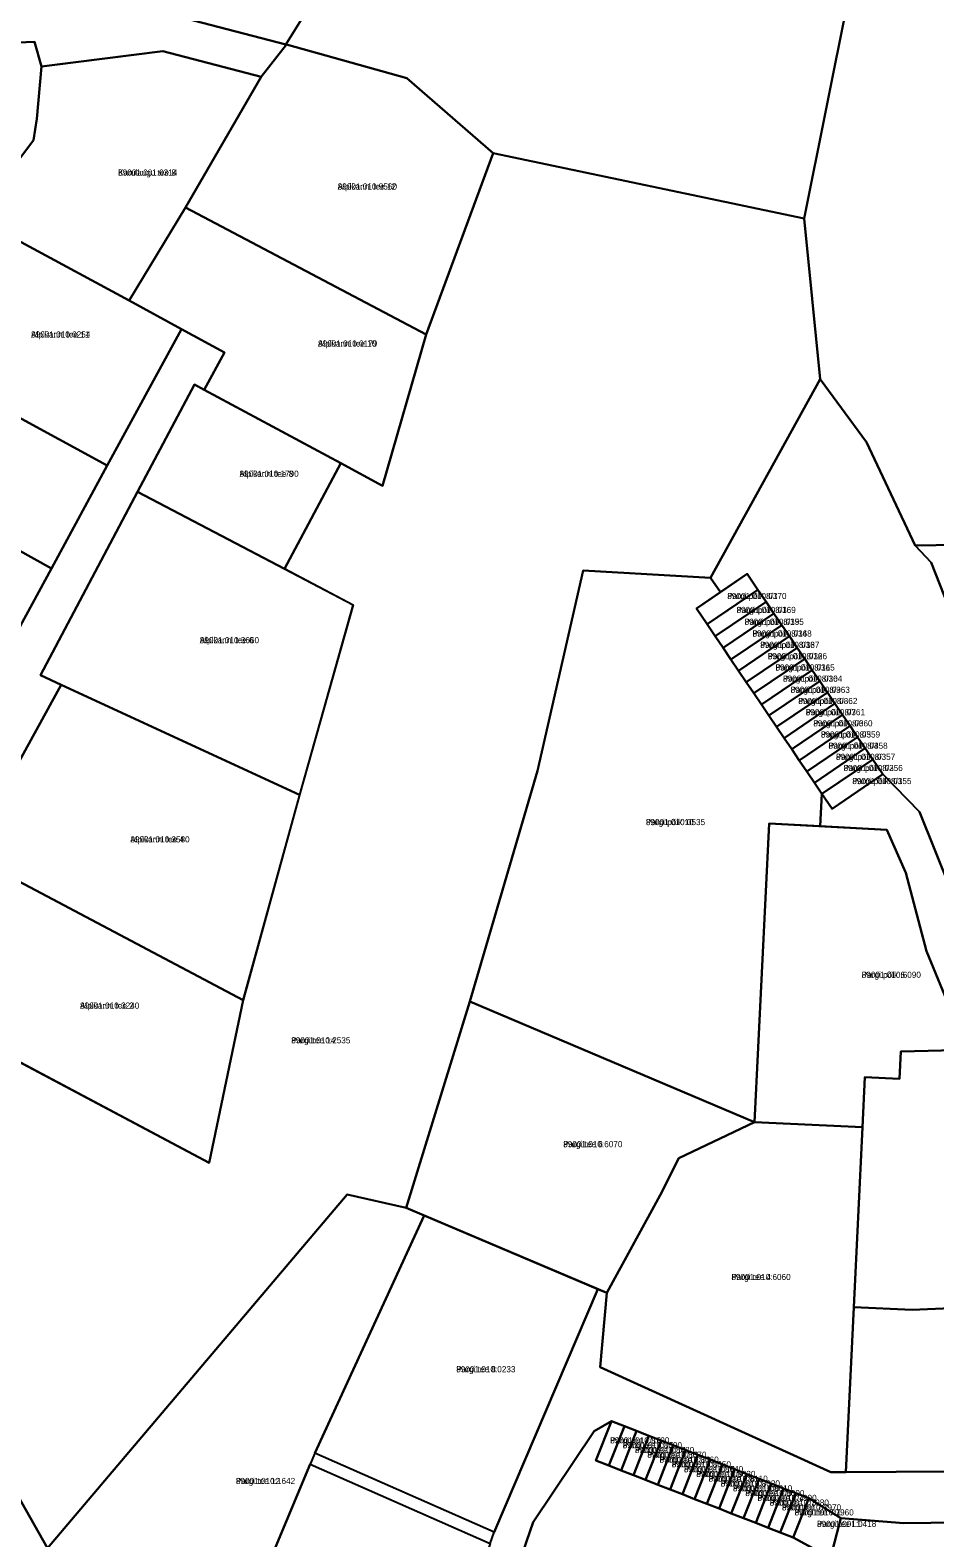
# Model space of a CAD drawing. Extents: x 526849 to 562296, y 6591741 to 6618546.
# Drawn here: x 547218.3 to 547439.8, y 6596402.5 to 6596771.5 of the extents above; entities that cross this region are included whole.
import ezdxf

# ---------------------------------------------------------------- set-up
doc = ezdxf.new("R2010")
doc.units = 0
for name, color, linetype in [('L_AADRESS', 7, 'Continuous'), ('PIIR', 7, 'Continuous'), ('TUNNUS', 7, 'Continuous')]:
    doc.layers.add(name, color=color, linetype=linetype)

msp = doc.modelspace()

# ---------------------------------------------------------------- linework, layer by layer
at = {"layer": 'PIIR'}
for points in [[(547291.8, 6596846.76), (547321.77, 6596833.76), (547280.96, 6596768.02), (547256.48, 6596774.41), (547263.81, 6596780.83), (547286.8, 6596826.57)], [(547321.77, 6596833.76), (547420.9, 6596790.79), (547418.57, 6596779.21), (547407.78, 6596725.43), (547331.64, 6596741.42), (547310.54, 6596759.78), (547281.06, 6596767.99), (547280.96, 6596768.02)], [(547418.57, 6596779.21), (547468.07, 6596781.16), (547469.45, 6596781.21), (547478.8, 6596647.35), (547455.6, 6596645.7), (547434.97, 6596645.38), (547423.06, 6596670.65), (547411.71, 6596686.07), (547407.78, 6596725.43)], [(547165.31, 6596759.28), (547207.75, 6596768.33), (547215.28, 6596768.54), (547219.38, 6596768.66), (547221.14, 6596762.67), (547219.94, 6596749.86), (547219.13, 6596744.63), (547204.87, 6596725.62), (547200.62, 6596727.66), (547160.53, 6596750.27)], [(547219.94, 6596749.86), (547221.14, 6596762.67), (547223.71, 6596763), (547250.81, 6596766.42), (547274.85, 6596760.13), (547256.37, 6596728.15), (547242.55, 6596705.37), (547210.88, 6596722.39), (547204.87, 6596725.62), (547219.13, 6596744.63)], [(547281.06, 6596767.99), (547310.54, 6596759.78), (547331.64, 6596741.42), (547315.27, 6596697.05), (547256.37, 6596728.15), (547274.85, 6596760.13)], [(547331.64, 6596741.42), (547407.78, 6596725.43), (547411.71, 6596686.07), (547384.86, 6596637.5), (547353.74, 6596639.24), (547342.52, 6596590.2), (547325.97, 6596533.76), (547310.38, 6596483.25), (547295.96, 6596486.54), (547222.61, 6596399.92), (547184.73, 6596466.78), (547152.75, 6596505.65), (547170.93, 6596524.5), (547178.36, 6596518.85), (547185.58, 6596528.42), (547189.1, 6596533.06), (547262.13, 6596494.24), (547270.47, 6596534.11), (547284.34, 6596584.38), (547297.37, 6596630.81), (547280.61, 6596639.69), (547294.38, 6596665.52), (547304.56, 6596660.01), (547315.27, 6596697.05)], [(547184.09, 6596693.8), (547181.91, 6596695.01), (547187.49, 6596702.43), (547182.94, 6596704.73), (547200.62, 6596727.66), (547204.87, 6596725.62), (547210.88, 6596722.39), (547242.55, 6596705.37), (547255.38, 6596698.36), (547237.2, 6596664.95), (547189.8, 6596690.72)], [(547315.27, 6596697.05), (547304.56, 6596660.01), (547294.38, 6596665.52), (547260.92, 6596683.48), (547265.89, 6596692.62), (547255.38, 6596698.36), (547242.55, 6596705.37), (547256.37, 6596728.15)], [(547141.45, 6596517.91), (547170.98, 6596549.56), (547176.1, 6596557.9), (547191.03, 6596585.61), (547206.58, 6596614.49), (547209.07, 6596613.2), (547223.59, 6596639.73), (547237.2, 6596664.95), (547255.38, 6596698.36), (547265.89, 6596692.62), (547260.92, 6596683.48), (547258.55, 6596684.78), (547244.58, 6596658.55), (547220.84, 6596613.65), (547225.89, 6596611.32), (547203.04, 6596569.78), (547183.99, 6596535.77), (547189.1, 6596533.06), (547185.58, 6596528.42), (547178.14, 6596534.06), (547170.93, 6596524.5), (547152.75, 6596505.65)], [(547181.91, 6596695.01), (547184.09, 6596693.8), (547189.8, 6596690.72), (547237.2, 6596664.95), (547223.59, 6596639.73), (547174.05, 6596667.33), (547167.06, 6596671.2), (547164.92, 6596672.42)], [(547294.38, 6596665.52), (547280.61, 6596639.64), (547244.58, 6596658.55), (547258.55, 6596684.78), (547260.92, 6596683.48)], [(547164.92, 6596672.42), (547167.06, 6596671.2), (547174.05, 6596667.33), (547223.59, 6596639.73), (547209.07, 6596613.2), (547206.58, 6596614.49), (547154.77, 6596641.74), (547145.75, 6596646.48), (547163.69, 6596670.76)], [(547220.84, 6596613.65), (547244.58, 6596658.55), (547280.61, 6596639.64), (547297.38, 6596630.84), (547284.3, 6596584.39), (547225.89, 6596611.32)], [(547455.6, 6596645.7), (547478.8, 6596647.35), (547497.36, 6596648.66), (547512.34, 6596649.72), (547530.64, 6596651), (547542.17, 6596651.85), (547543.97, 6596624.22), (547448.57, 6596616.59), (547438.89, 6596641.24), (547434.97, 6596645.38)], [(547384.86, 6596637.5), (547387.3, 6596633.96), (547381.44, 6596629.96), (547384.04, 6596626.12), (547386.02, 6596623.19), (547387.97, 6596620.3), (547389.89, 6596617.47), (547391.74, 6596614.74), (547393.63, 6596611.95), (547395.49, 6596609.21), (547397.34, 6596606.47), (547399.18, 6596603.74), (547401.05, 6596600.99), (547402.9, 6596598.26), (547404.75, 6596595.53), (547406.6, 6596592.79), (547408.45, 6596590.06), (547410.3, 6596587.33), (547412.15, 6596584.59), (547411.72, 6596576.69), (547399.21, 6596577.35), (547395.64, 6596504.22), (547325.97, 6596533.76), (547342.52, 6596590.2), (547353.74, 6596639.24)], [(547381.44, 6596629.96), (547393.85, 6596638.43), (547396.49, 6596634.54), (547384.04, 6596626.12)], [(547396.49, 6596634.54), (547398.47, 6596631.62), (547386.02, 6596623.19), (547384.04, 6596626.12)], [(547398.47, 6596631.62), (547400.42, 6596628.73), (547387.97, 6596620.3), (547386.02, 6596623.19)], [(547387.97, 6596620.3), (547400.42, 6596628.73), (547402.34, 6596625.9), (547389.89, 6596617.47)], [(547389.89, 6596617.47), (547402.34, 6596625.9), (547404.19, 6596623.16), (547391.74, 6596614.74)], [(547391.74, 6596614.74), (547404.19, 6596623.16), (547406.08, 6596620.37), (547393.63, 6596611.95)], [(547406.08, 6596620.37), (547407.94, 6596617.63), (547395.49, 6596609.21), (547393.63, 6596611.95)], [(547395.49, 6596609.21), (547407.94, 6596617.63), (547409.79, 6596614.9), (547397.34, 6596606.47)], [(547225.89, 6596611.32), (547284.3, 6596584.39), (547270.48, 6596534.11), (547203.04, 6596569.78)], [(547397.34, 6596606.47), (547409.79, 6596614.9), (547411.64, 6596612.17), (547399.18, 6596603.74)], [(547399.18, 6596603.74), (547411.64, 6596612.17), (547413.5, 6596609.42), (547401.05, 6596600.99)], [(547401.05, 6596600.99), (547413.5, 6596609.42), (547415.35, 6596606.69), (547402.9, 6596598.26)], [(547415.35, 6596606.69), (547417.2, 6596603.96), (547404.75, 6596595.53), (547402.9, 6596598.26)], [(547404.75, 6596595.53), (547417.2, 6596603.96), (547419.05, 6596601.22), (547406.6, 6596592.79)], [(547406.6, 6596592.79), (547419.05, 6596601.22), (547420.9, 6596598.49), (547408.45, 6596590.06)], [(547408.45, 6596590.06), (547420.9, 6596598.49), (547422.75, 6596595.76), (547410.3, 6596587.33)], [(547422.75, 6596595.76), (547424.6, 6596593.03), (547412.15, 6596584.59), (547410.3, 6596587.33)], [(547412.15, 6596584.59), (547424.6, 6596593.03), (547427.05, 6596589.41), (547414.63, 6596580.92)], [(547492, 6596419.05), (547490.5, 6596446.43), (547484.31, 6596459.11), (547476.68, 6596464.34), (547473.28, 6596470.09), (547459.17, 6596493.94), (547452.33, 6596512.95), (547448.13, 6596521.91), (547445.63, 6596527.09), (547437.77, 6596546.07), (547432.68, 6596565.29), (547428.06, 6596575.82), (547411.72, 6596576.69), (547412.15, 6596584.59), (547414.63, 6596580.92), (547427.05, 6596589.41), (547436.04, 6596580.18), (547459.09, 6596522.89), (547482.82, 6596479.33), (547492.23, 6596466.21), (547497.1, 6596454.59), (547500.45, 6596437.14), (547502.47, 6596419.26)], [(547399.21, 6596577.35), (547428.06, 6596575.82), (547432.68, 6596565.29), (547437.77, 6596546.07), (547445.63, 6596527.09), (547448.13, 6596521.91), (547431.5, 6596521.55), (547431.17, 6596514.85), (547422.7, 6596515.25), (547422.1, 6596502.97), (547395.64, 6596504.22)], [(547203.04, 6596569.78), (547270.48, 6596534.11), (547262.14, 6596494.26), (547183.99, 6596535.77)], [(547395.64, 6596504.22), (547377.1, 6596495.46), (547372.52, 6596486.37), (547359.49, 6596462.43), (547310.38, 6596483.25), (547325.97, 6596533.76)], [(547419.95, 6596458.96), (547422.1, 6596502.97), (547422.7, 6596515.25), (547431.17, 6596514.85), (547431.5, 6596521.55), (547448.13, 6596521.91), (547452.33, 6596512.95), (547459.17, 6596493.94), (547473.28, 6596470.09), (547455.65, 6596469.82), (547455.06, 6596459.19), (547434.22, 6596458.29)], [(547359.49, 6596462.43), (547372.52, 6596486.37), (547377.1, 6596495.46), (547395.64, 6596504.22), (547422.1, 6596502.97), (547419.95, 6596458.96), (547417.98, 6596418.57), (547414.36, 6596418.55), (547357.89, 6596444.24)], [(547310.38, 6596483.25), (547314.78, 6596481.38), (547287.99, 6596423.23), (547286.85, 6596420.48), (547266, 6596370.53), (547313.35, 6596350.38), (547306.81, 6596335.29), (547301.14, 6596321.58), (547296.81, 6596320), (547257.02, 6596337.46), (547252.08, 6596340.66), (547242.96, 6596353.42), (547241.45, 6596356.21), (547222.61, 6596399.92), (547295.96, 6596486.54)], [(547357.3, 6596463.36), (547331.93, 6596403.88), (547287.99, 6596423.23), (547314.78, 6596481.38)], [(547473.28, 6596470.09), (547476.68, 6596464.34), (547484.31, 6596459.11), (547490.5, 6596446.43), (547492, 6596419.05), (547417.98, 6596418.57), (547419.95, 6596458.96), (547434.22, 6596458.29), (547455.06, 6596459.19), (547455.65, 6596469.82)], [(547356.4, 6596428.57), (547360.62, 6596431.06), (547356.83, 6596421.41), (547360.01, 6596420.17), (547363, 6596419), (547366, 6596417.83), (547369, 6596416.66), (547372, 6596415.49), (547374.99, 6596414.32), (547377.99, 6596413.15), (547380.99, 6596411.98), (547383.99, 6596410.82), (547386.98, 6596409.63), (547389.98, 6596408.46), (547392.98, 6596407.29), (547395.98, 6596406.12), (547398.97, 6596404.95), (547401.97, 6596403.78), (547405.15, 6596402.54), (547414.29, 6596397.55), (547362.32, 6596292.91), (547308.75, 6596311.38), (547341.43, 6596406.32)], [(547356.83, 6596421.41), (547360.62, 6596431.06), (547363.79, 6596429.82), (547360.01, 6596420.17)], [(547360.01, 6596420.17), (547363.79, 6596429.82), (547366.79, 6596428.65), (547363, 6596419)], [(547363, 6596419), (547366.79, 6596428.65), (547369.79, 6596427.48), (547366, 6596417.83)], [(547366, 6596417.83), (547369.79, 6596427.48), (547372.79, 6596426.3), (547369, 6596416.66)], [(547369, 6596416.66), (547372.79, 6596426.3), (547375.78, 6596425.13), (547372, 6596415.49)], [(547372, 6596415.49), (547375.78, 6596425.13), (547378.78, 6596423.96), (547374.99, 6596414.32)], [(547374.99, 6596414.32), (547378.78, 6596423.96), (547381.78, 6596422.79), (547377.99, 6596413.15)], [(547286.85, 6596420.48), (547330.92, 6596401.07), (547313.35, 6596350.38), (547266, 6596370.53)], [(547377.99, 6596413.15), (547381.78, 6596422.79), (547384.78, 6596421.62), (547380.99, 6596411.98)], [(547380.99, 6596411.98), (547384.78, 6596421.62), (547387.78, 6596420.46), (547383.99, 6596410.82)], [(547383.99, 6596410.82), (547387.78, 6596420.46), (547390.77, 6596419.28), (547386.98, 6596409.63)], [(547386.98, 6596409.63), (547390.77, 6596419.28), (547393.77, 6596418.11), (547389.98, 6596408.46)], [(547389.98, 6596408.46), (547393.77, 6596418.11), (547396.77, 6596416.94), (547392.98, 6596407.29)], [(547392.98, 6596407.29), (547396.77, 6596416.94), (547399.76, 6596415.77), (547395.98, 6596406.12)], [(547395.98, 6596406.12), (547399.76, 6596415.77), (547402.76, 6596414.6), (547398.97, 6596404.95)], [(547398.97, 6596404.95), (547402.76, 6596414.6), (547405.76, 6596413.43), (547401.97, 6596403.78)], [(547408.93, 6596412.19), (547405.15, 6596402.54), (547401.97, 6596403.78), (547405.76, 6596413.43)], [(547408.93, 6596412.19), (547416.77, 6596407.3), (547414.29, 6596397.55), (547405.15, 6596402.54)], [(547416.77, 6596407.3), (547432.18, 6596406.08), (547518.58, 6596407.17), (547516.26, 6596396.32), (547519.19, 6596395.74), (547494.58, 6596323.81), (547436.55, 6596266.41), (547362.32, 6596292.91), (547414.29, 6596397.55)]]:
    msp.add_lwpolyline(points, close=True, dxfattribs=at)
for points in [[(547256.48, 6596774.41), (547280.96, 6596768.02), (547281.06, 6596767.99), (547274.85, 6596760.13), (547250.81, 6596766.42), (547221.14, 6596762.67), (547219.38, 6596768.66), (547215.28, 6596768.54), (547207.75, 6596768.33), (547165.31, 6596759.28), (547139.51, 6596752.04), (547079.14, 6596737.98), (547032.59, 6596727.14), (547023.81, 6596725.12), (546990.46, 6596717.38)], [(547459.09, 6596522.89), (547436.04, 6596580.18), (547427.05, 6596589.41), (547424.6, 6596593.03), (547422.75, 6596595.76), (547420.9, 6596598.49), (547419.05, 6596601.22), (547417.2, 6596603.96), (547415.35, 6596606.69), (547413.5, 6596609.42), (547411.64, 6596612.17), (547409.79, 6596614.9), (547407.94, 6596617.63), (547406.08, 6596620.37), (547404.19, 6596623.16), (547402.34, 6596625.9), (547400.42, 6596628.73), (547398.47, 6596631.62), (547396.49, 6596634.54), (547393.85, 6596638.43), (547387.3, 6596633.96), (547384.86, 6596637.5), (547411.71, 6596686.07), (547423.06, 6596670.65), (547434.97, 6596645.38), (547438.89, 6596641.24), (547448.57, 6596616.59)], [(546963.62, 6596641.59), (547007.29, 6596613.51), (547037.89, 6596593.65), (547050.6, 6596584.83), (547082.41, 6596562.08), (547118.02, 6596536.62), (547141.45, 6596517.91), (547152.75, 6596505.65), (547184.73, 6596466.78), (547222.61, 6596399.92)], [(547330.92, 6596401.07), (547331.93, 6596403.88), (547357.3, 6596463.36), (547359.49, 6596462.43), (547357.89, 6596444.24), (547414.36, 6596418.55), (547417.98, 6596418.57), (547492, 6596419.05)], [(547518.58, 6596407.17), (547432.18, 6596406.08), (547416.77, 6596407.3), (547408.93, 6596412.19), (547405.76, 6596413.43), (547402.76, 6596414.6), (547399.76, 6596415.77), (547396.77, 6596416.94), (547393.77, 6596418.11), (547390.77, 6596419.28), (547387.78, 6596420.46), (547384.78, 6596421.62), (547381.78, 6596422.79), (547378.78, 6596423.96), (547375.78, 6596425.13), (547372.79, 6596426.3), (547369.79, 6596427.48), (547366.79, 6596428.65), (547363.79, 6596429.82), (547360.62, 6596431.06), (547356.4, 6596428.57), (547341.43, 6596406.32), (547308.75, 6596311.38)]]:
    msp.add_lwpolyline(points, dxfattribs=at)

# ---------------------------------------------------------------- texts
at = {"layer": 'L_AADRESS'}
for s, p in [('Karulaugu tee 8', (547239.86, 6596735.93)), ('Alpikanni tee 12', (547293.63, 6596732.52)), ('Alpikanni tee 11', (547218.57, 6596696.3)), ('Alpikanni tee 10', (547288.81, 6596694.08)), ('Alpikanni tee 8', (547269.57, 6596662.21)), ('Pargi põik 8/17', (547388.99, 6596632.28)), ('Pargi põik 8/16', (547391.25, 6596628.87)), ('Pargi põik 8/15', (547393.22, 6596625.96)), ('Alpikanni tee 6', (547259.86, 6596621.47)), ('Pargi põik 8/14', (547395.16, 6596623.1)), ('Pargi põik 8/13', (547397.04, 6596620.32)), ('Pargi põik 8/12', (547398.91, 6596617.55)), ('Pargi põik 8/11', (547400.79, 6596614.79)), ('Pargi põik 8/10', (547402.64, 6596612.05)), ('Pargi põik 8/9', (547404.49, 6596609.32)), ('Pargi põik 8/8', (547406.34, 6596606.58)), ('Pargi põik 8/7', (547408.2, 6596603.84)), ('Pargi põik 8/6', (547410.05, 6596601.11)), ('Pargi põik 8/5', (547411.9, 6596598.38)), ('Pargi põik 8/4', (547413.75, 6596595.64)), ('Pargi põik 8/3', (547415.6, 6596592.91)), ('Pargi põik 8/2', (547417.45, 6596590.18)), ('Pargi põik 8/1', (547419.58, 6596586.98)), ('Pargi põik 10', (547369.06, 6596576.94)), ('Alpikanni tee 4', (547242.87, 6596572.71)), ('Pargi põik 6', (547421.89, 6596539.56)), ('Alpikanni tee 2', (547230.55, 6596532.02)), ('Pargi tee 14', (547282.23, 6596523.53)), ('Pargi tee 6', (547348.82, 6596498.1)), ('Pargi tee 4', (547390, 6596465.59)), ('Pargi tee 8', (547322.64, 6596443.01)), ('Pargi tee 7/16', (547360.31, 6596425.6)), ('Pargi tee 7/15', (547363.4, 6596424.42)), ('Pargi tee 7/14', (547366.39, 6596423.24)), ('Pargi tee 7/13', (547369.39, 6596422.07)), ('Pargi tee 7/12', (547372.39, 6596420.88)), ('Pargi tee 7/11', (547375.39, 6596419.74)), ('Pargi tee 7/10', (547378.39, 6596418.55)), ('Pargi tee 12', (547268.7, 6596415.66)), ('Pargi tee 7/9', (547381.39, 6596417.38)), ('Pargi tee 7/8', (547384.39, 6596416.22)), ('Pargi tee 7/7', (547387.38, 6596415.05)), ('Pargi tee 7/6', (547390.38, 6596413.87)), ('Pargi tee 7/5', (547393.38, 6596412.7)), ('Pargi tee 7/4', (547396.37, 6596411.52)), ('Pargi tee 7/3', (547399.37, 6596410.37)), ('Pargi tee 7/2', (547402.36, 6596409.19)), ('Pargi tee 7/1', (547405.45, 6596407.97)), ('Pargi tee L1', (547410.96, 6596405.15))]:
    msp.add_text(s, height=1.5, dxfattribs=at).set_placement(p)
at = {"layer": 'TUNNUS'}
for s, p in [('89001:001:0314', (547239.86, 6596735.93)), ('89001:010:9560', (547293.63, 6596732.52)), ('89001:010:0254', (547218.57, 6596696.3)), ('89001:010:0179', (547288.81, 6596694.08)), ('89001:010:1790', (547269.57, 6596662.21)), ('89001:010:0370', (547388.99, 6596632.28)), ('89001:010:0369', (547391.25, 6596628.87)), ('89001:010:0395', (547393.22, 6596625.96)), ('89001:010:3660', (547259.86, 6596621.47)), ('89001:010:0368', (547395.16, 6596623.1)), ('89001:010:0367', (547397.04, 6596620.32)), ('89001:010:0366', (547398.91, 6596617.55)), ('89001:010:0365', (547400.79, 6596614.79)), ('89001:010:0364', (547402.64, 6596612.05)), ('89001:010:0363', (547404.49, 6596609.32)), ('89001:010:0362', (547406.34, 6596606.58)), ('89001:010:0361', (547408.2, 6596603.84)), ('89001:010:0360', (547410.05, 6596601.11)), ('89001:010:0359', (547411.9, 6596598.38)), ('89001:010:0358', (547413.75, 6596595.64)), ('89001:010:0357', (547415.6, 6596592.91)), ('89001:010:0356', (547417.45, 6596590.18)), ('89001:010:0355', (547419.58, 6596586.98)), ('89001:010:0535', (547369.06, 6596576.94)), ('89001:010:3580', (547242.87, 6596572.71)), ('89001:010:6090', (547421.89, 6596539.56)), ('89001:010:3240', (547230.55, 6596532.02)), ('89001:010:2535', (547282.23, 6596523.53)), ('89001:010:6070', (547348.82, 6596498.1)), ('89001:010:6060', (547390, 6596465.59)), ('89001:010:0233', (547322.64, 6596443.01)), ('89001:010:8100', (547360.31, 6596425.6)), ('89001:010:8090', (547363.4, 6596424.42)), ('89001:010:8080', (547366.39, 6596423.24)), ('89001:010:8070', (547369.39, 6596422.07)), ('89001:010:8060', (547372.39, 6596420.88)), ('89001:010:8050', (547375.39, 6596419.74)), ('89001:010:8040', (547378.39, 6596418.55)), ('89001:010:1642', (547268.7, 6596415.66)), ('89001:010:8030', (547381.39, 6596417.38)), ('89001:010:8110', (547384.39, 6596416.22)), ('89001:010:8020', (547387.38, 6596415.05)), ('89001:010:8010', (547390.38, 6596413.87)), ('89001:010:8000', (547393.38, 6596412.7)), ('89001:010:7990', (547396.37, 6596411.52)), ('89001:010:7980', (547399.37, 6596410.37)), ('89001:010:7970', (547402.36, 6596409.19)), ('89001:010:7960', (547405.45, 6596407.97)), ('89001:001:0418', (547410.96, 6596405.15))]:
    msp.add_text(s, height=1.5, dxfattribs=at).set_placement(p)

doc.saveas('drawing.dxf')
